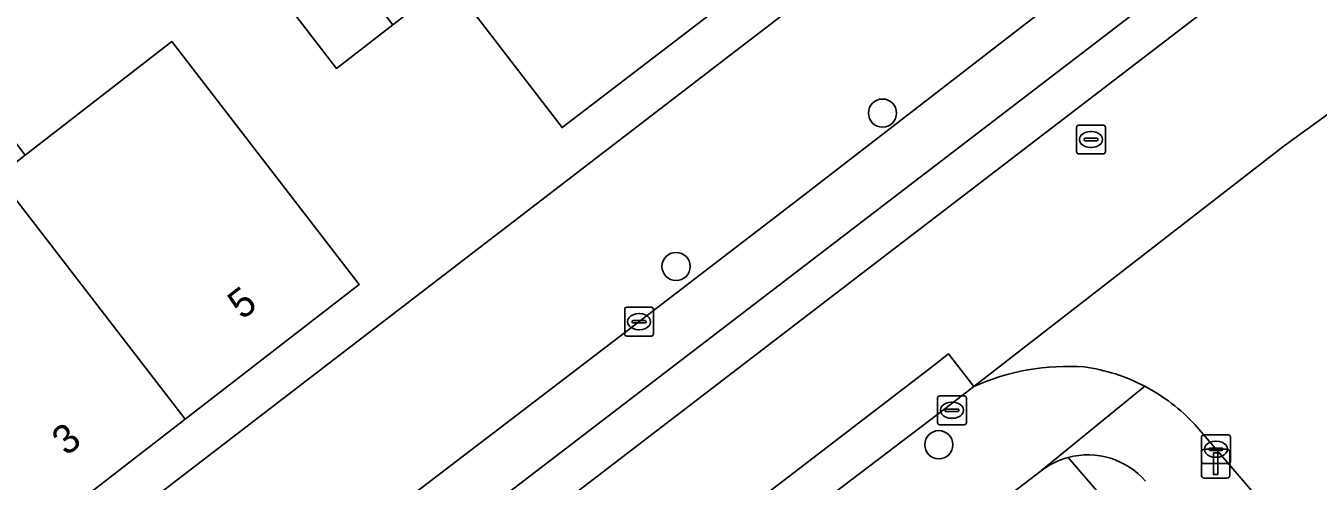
# Model space of a CAD drawing. Extents: x 159352 to 160617, y 385888 to 387323.
# Drawn here: x 160007.97 to 160052.85, y 386586.06 to 386601.86 of the extents above; entities that cross this region are included whole.
import ezdxf

# ---------------------------------------------------------------- set-up
doc = ezdxf.new("R2010")
doc.units = 0
for name, color, linetype in [('IMGEO_Boom', 7, 'Continuous'), ('IMGEO_Erf', 7, 'Continuous'), ('IMGEO_Groenvoorziening', 7, 'Continuous'), ('IMGEO_Kolk', 7, 'Continuous'), ('IMGEO_Lichtmast', 7, 'Continuous'), ('IMGEO_Pand', 7, 'Continuous'), ('IMGEO_Pand_nummerreeks', 7, 'Continuous'), ('IMGEO_Parkeervlak_gesloten', 7, 'Continuous'), ('IMGEO_Rijbaan_lokaal_gesloten', 7, 'Continuous'), ('IMGEO_Rijbaan_lokaal_open', 7, 'Continuous'), ('IMGEO_Rioolput', 7, 'Continuous'), ('IMGEO_Voetpad_open', 7, 'Continuous')]:
    doc.layers.add(name, color=color, linetype=linetype)

msp = doc.modelspace()

# ---------------------------------------------------------------- linework, layer by layer
at = {"layer": 'IMGEO_Boom'}
for centre in [(160037.722, 386598.835), (160030.552, 386593.511), (160039.678, 386587.323)]:
    msp.add_circle(centre, 0.489, dxfattribs=at)
at = {"layer": 'IMGEO_Erf'}
msp.add_lwpolyline([(159964.176, 386599.682), (159987.621, 386569.07), (159987.64, 386569.044), (159987.659, 386569.019), (159987.679, 386568.993), (159988.838, 386567.467), (159990.356, 386568.622), (160000, 386575.956), (160005.625, 386580.234), (160007.686, 386581.801), (160010.572, 386583.996), (160012.914, 386585.857), (160032.089, 386600.58), (160036.998, 386604.349), (160039.339, 386606.129), (160058.441, 386620.782), (160063.392, 386624.58), (160065.794, 386626.44), (160085.005, 386641.126)], dxfattribs=at)
for points in [[(160016.821, 386628.442), (160021.369, 386622.525), (160025.918, 386616.608), (160030.466, 386610.691), (160035.015, 386604.774), (160026.596, 386598.335), (160022.679, 386603.421), (160020.718, 386601.903), (160018.757, 386600.385), (160017.28, 386602.307), (160019.254, 386603.795), (160021.239, 386605.291), (160017.505, 386610.141), (160013.718, 386615.058), (160011.764, 386613.539), (160009.809, 386612.019), (160008.329, 386613.938), (160010.301, 386615.421), (160012.288, 386616.915), (160008.398, 386621.967), (160003.857, 386627.864), (160012.272, 386634.359)], [(160007.951, 386597.373), (160013.045, 386601.317), (160019.551, 386592.891), (160013.502, 386588.208), (160007.453, 386583.525), (160000.947, 386591.951), (160006.051, 386595.903), (160004.539, 386597.866), (160003.024, 386599.832), (160004.955, 386601.288), (160006.453, 386599.331)]]:
    msp.add_lwpolyline(points, close=True, dxfattribs=at)
at = {"layer": 'IMGEO_Groenvoorziening'}
for points in [[(160044.174, 386586.885), (160048.081, 386582.339), (160029.606, 386566.754), (160029.305, 386566.497), (160030.823, 386564.715), (160031.111, 386564.961), (160048.297, 386579.925)], [(160048.081, 386582.339), (160044.174, 386586.885)], [(160043.23, 386586.423), (160024.878, 386572.389), (160024.519, 386572.114), (160029.305, 386566.497), (160029.606, 386566.754), (160048.081, 386582.339)]]:
    msp.add_lwpolyline(points, dxfattribs=at)
for centre, radius, start, end in [((160044.85, 386584.307), 2.665, 104.7045, 127.4503), ((160044.851, 386584.301), 2.671, 41.1852, 104.6902)]:
    msp.add_arc(centre, radius, start, end, dxfattribs=at)
at = {"layer": 'IMGEO_Kolk'}
for p, q in [((160028.842, 386592.094), (160029.694, 386592.094)), ((160028.767, 386591.168), (160028.767, 386592.02)), ((160029.255, 386591.874), (160029.28, 386591.874)), ((160029.768, 386592.02), (160029.768, 386591.168)), ((160029.026, 386591.588), (160029.026, 386591.6)), ((160029.464, 386591.551), (160029.066, 386591.551)), ((160029.069, 386591.637), (160029.467, 386591.637)), ((160029.278, 386591.314), (160029.253, 386591.314)), ((160029.51, 386591.6), (160029.51, 386591.588)), ((160029.694, 386591.094), (160028.842, 386591.094)), ((160039.708, 386589.02), (160040.56, 386589.02)), ((160039.633, 386588.094), (160039.633, 386588.946)), ((160039.892, 386588.514), (160039.892, 386588.526)), ((160039.935, 386588.563), (160040.333, 386588.563)), ((160040.121, 386588.8), (160040.146, 386588.8)), ((160040.376, 386588.526), (160040.376, 386588.514)), ((160040.634, 386588.946), (160040.634, 386588.094)), ((160040.33, 386588.477), (160039.932, 386588.477)), ((160040.144, 386588.24), (160040.119, 386588.24)), ((160040.56, 386588.02), (160039.708, 386588.02)), ((160048.877, 386587.667), (160049.729, 386587.667)), ((160048.802, 386586.741), (160048.802, 386587.593)), ((160049.061, 386587.161), (160049.061, 386587.173)), ((160049.104, 386587.21), (160049.502, 386587.21)), ((160049.29, 386587.447), (160049.315, 386587.447)), ((160049.545, 386587.173), (160049.545, 386587.161)), ((160049.803, 386587.593), (160049.803, 386586.741)), ((160049.499, 386587.124), (160049.101, 386587.124)), ((160049.313, 386586.887), (160049.288, 386586.887)), ((160049.729, 386586.667), (160048.877, 386586.667))]:
    msp.add_line(p, q, dxfattribs=at)
for points in [[(160028.842, 386592.094), (160029.694, 386592.094)], [(160028.767, 386591.168), (160028.767, 386592.02)], [(160029.768, 386592.02), (160029.768, 386591.168)], [(160029.694, 386591.094), (160028.842, 386591.094)], [(160039.708, 386589.02), (160040.56, 386589.02)], [(160039.633, 386588.094), (160039.633, 386588.946)], [(160040.634, 386588.946), (160040.634, 386588.094)], [(160040.56, 386588.02), (160039.708, 386588.02)], [(160048.877, 386587.667), (160049.729, 386587.667)], [(160048.802, 386586.741), (160048.802, 386587.593)], [(160049.803, 386587.593), (160049.803, 386586.741)], [(160049.729, 386586.667), (160048.877, 386586.667)]]:
    msp.add_lwpolyline(points, dxfattribs=at)
for centre, radius, start, end in [((160028.844, 386592.018), 0.0765, 91.552, 178.448), ((160028.844, 386592.018), 0.0765, 91.552, 178.448), ((160029.692, 386592.018), 0.0765, 1.552, 88.448), ((160029.692, 386592.018), 0.0765, 1.552, 88.448), ((160029.066, 386591.597), 0.0403, 85.8775, 175.7526), ((160029.063, 386591.587), 0.0366, 178.938, 274.7102), ((160029.467, 386591.594), 0.043, 264.8664, 352.4533), ((160029.471, 386591.599), 0.0386, 1.7309, 96.639), ((160028.844, 386591.17), 0.0765, 181.552, 268.448), ((160028.844, 386591.17), 0.0765, 181.552, 268.448), ((160029.692, 386591.17), 0.0765, 271.552, 358.448), ((160029.692, 386591.17), 0.0765, 271.552, 358.448), ((160039.71, 386588.944), 0.0765, 91.552, 178.448), ((160039.71, 386588.944), 0.0765, 91.552, 178.448), ((160040.558, 386588.944), 0.0765, 1.552, 88.448), ((160040.558, 386588.944), 0.0765, 1.552, 88.448), ((160039.932, 386588.523), 0.0403, 85.8775, 175.7526), ((160039.929, 386588.513), 0.0366, 178.938, 274.7102), ((160040.333, 386588.52), 0.043, 264.8664, 352.4533), ((160040.337, 386588.525), 0.0386, 1.7309, 96.639), ((160039.71, 386588.096), 0.0765, 181.552, 268.448), ((160039.71, 386588.096), 0.0765, 181.552, 268.448), ((160040.558, 386588.096), 0.0765, 271.552, 358.448), ((160040.558, 386588.096), 0.0765, 271.552, 358.448), ((160048.879, 386587.591), 0.0765, 91.552, 178.448), ((160048.879, 386587.591), 0.0765, 91.552, 178.448), ((160049.727, 386587.591), 0.0765, 1.552, 88.448), ((160049.727, 386587.591), 0.0765, 1.552, 88.448), ((160049.101, 386587.17), 0.0403, 85.8775, 175.7526), ((160049.098, 386587.16), 0.0366, 178.938, 274.7102), ((160049.502, 386587.167), 0.043, 264.8664, 352.4533), ((160049.506, 386587.172), 0.0386, 1.7309, 96.639), ((160048.879, 386586.743), 0.0765, 181.552, 268.448), ((160048.879, 386586.743), 0.0765, 181.552, 268.448), ((160049.727, 386586.743), 0.0765, 271.552, 358.448), ((160049.727, 386586.743), 0.0765, 271.552, 358.448)]:
    msp.add_arc(centre, radius, start, end, dxfattribs=at)
for centre, major_axis, ratio, start_param, end_param in [((160029.254, 386591.594), (-0.387, 0.002), 0.722429, 4.712389, 7.853982), ((160029.279, 386591.594), (-0.39, 0.002), 0.717154, 1.570796, 4.712389), ((160040.12, 386588.52), (-0.387, 0.002), 0.722429, 4.712389, 7.853982), ((160040.145, 386588.52), (-0.39, 0.002), 0.717154, 1.570796, 4.712389), ((160049.289, 386587.167), (-0.387, 0.002), 0.722429, 4.712389, 7.853982), ((160049.314, 386587.167), (-0.39, 0.002), 0.717154, 1.570796, 4.712389)]:
    msp.add_ellipse(centre, major_axis=major_axis, ratio=ratio, start_param=start_param, end_param=end_param, dxfattribs=at)
at = {"layer": 'IMGEO_Lichtmast'}
for p, q in [((160048.896, 386587.165), (160049.686, 386587.165)), ((160049.686, 386587.165), (160048.896, 386587.165)), ((160048.796, 386586.265), (160048.796, 386587.065)), ((160048.796, 386587.065), (160048.796, 386586.265)), ((160049.786, 386587.065), (160049.786, 386586.265)), ((160049.786, 386586.265), (160049.786, 386587.065)), ((160049.686, 386586.165), (160048.896, 386586.165)), ((160048.896, 386586.165), (160049.686, 386586.165))]:
    msp.add_line(p, q, dxfattribs=at)
msp.add_lwpolyline([(160049.216, 386587.04), (160049.366, 386587.04), (160049.366, 386586.29), (160049.216, 386586.29), (160049.216, 386587.04)], dxfattribs=at)
for centre, start, end in [((160048.896, 386587.065), 90, 180), ((160048.896, 386587.065), 90, 180), ((160049.686, 386587.065), 0, 90), ((160049.686, 386587.065), 360, 90), ((160048.896, 386586.265), 180, 270), ((160048.896, 386586.265), 180, 270), ((160049.686, 386586.265), 270, 0), ((160049.686, 386586.265), 270, 0)]:
    msp.add_arc(centre, 0.1, start, end, dxfattribs=at)
at = {"layer": 'IMGEO_Pand'}
for points in [[(160035.015, 386604.774), (160030.466, 386610.691), (160022.058, 386604.228), (160022.679, 386603.421), (160026.596, 386598.335)], [(160020.718, 386601.903), (160019.254, 386603.795), (160017.28, 386602.307), (160018.757, 386600.385)], [(160013.045, 386601.317), (160007.951, 386597.373), (160006.996, 386596.634), (160013.502, 386588.208), (160019.551, 386592.891)], [(160006.996, 386596.634), (160006.051, 386595.903), (160000.947, 386591.951), (160007.453, 386583.525), (160013.502, 386588.208)]]:
    msp.add_lwpolyline(points, close=True, dxfattribs=at)
at = {"layer": 'IMGEO_Parkeervlak_gesloten'}
for points in [[(159997.207, 386564.598), (160036.11, 386594.378), (160119.43, 386658.16), (160118.921, 386658.836), (160117.484, 386659.086)], [(160066.7, 386619.19), (160065.451, 386619.352), (160065.075, 386619.231), (160034.888, 386595.901), (160028.563, 386591.052), (160001.048, 386570.056), (159998.706, 386568.248)]]:
    msp.add_lwpolyline(points, dxfattribs=at)
at = {"layer": 'IMGEO_Rijbaan_lokaal_gesloten'}
for points in [[(160119.43, 386658.16), (160036.11, 386594.378), (159997.207, 386564.598), (159998.084, 386563.455), (160037.003, 386593.264), (160120.273, 386657.041)], [(160122.685, 386653.841), (160120.273, 386657.041), (160037.003, 386593.264), (159998.084, 386563.455), (160000.552, 386560.24), (160039.471, 386590.049), (160040.012, 386590.474), (160040.889, 386589.345), (160051.67, 386597.699), (160054.402, 386599.682), (160054.84, 386599.996), (160055.518, 386600.483), (160055.805, 386600.701), (160054.923, 386601.789)], [(160028.612, 386580.01), (160039.938, 386588.608), (160040.889, 386589.345), (160040.012, 386590.474), (160039.471, 386590.049), (160000.552, 386560.24), (160001.471, 386559.042), (160004.454, 386561.363), (160005.226, 386561.944), (160025.688, 386577.707)]]:
    msp.add_lwpolyline(points, close=True, dxfattribs=at)
at = {"layer": 'IMGEO_Rijbaan_lokaal_open'}
for points in [[(160054.84, 386599.996), (160054.402, 386599.682), (160051.67, 386597.699), (160040.889, 386589.345)], [(160048.58, 386588.011), (160061.27, 386573.228), (160066.549, 386577.796), (160062.824, 386581.843), (160054.138, 386591.935)]]:
    msp.add_lwpolyline(points, dxfattribs=at)
for centre, radius, start, end in [((160044.183, 386581.929), 8.114, 86.1251, 113.9487), ((160043.865, 386583.681), 6.402, 62.3959, 82.2296), ((160043.86, 386583.681), 6.405, 42.5319, 62.3562)]:
    msp.add_arc(centre, radius, start, end, dxfattribs=at)
at = {"layer": 'IMGEO_Rioolput'}
for p, q in [((160044.538, 386598.418), (160045.39, 386598.418)), ((160044.463, 386597.492), (160044.463, 386598.344)), ((160044.765, 386597.961), (160045.163, 386597.961)), ((160044.951, 386598.198), (160044.976, 386598.198)), ((160045.464, 386598.344), (160045.464, 386597.492)), ((160044.722, 386597.912), (160044.722, 386597.924)), ((160045.16, 386597.875), (160044.762, 386597.875)), ((160044.974, 386597.638), (160044.949, 386597.638)), ((160045.206, 386597.924), (160045.206, 386597.912)), ((160045.39, 386597.418), (160044.538, 386597.418))]:
    msp.add_line(p, q, dxfattribs=at)
for points in [[(160044.538, 386598.418), (160045.39, 386598.418)], [(160044.463, 386597.492), (160044.463, 386598.344)], [(160045.464, 386598.344), (160045.464, 386597.492)], [(160045.39, 386597.418), (160044.538, 386597.418)]]:
    msp.add_lwpolyline(points, dxfattribs=at)
for centre, radius, start, end in [((160044.54, 386598.342), 0.0765, 91.552, 178.448), ((160044.54, 386598.342), 0.0765, 91.552, 178.448), ((160045.388, 386598.342), 0.0765, 1.552, 88.448), ((160045.388, 386598.342), 0.0765, 1.552, 88.448), ((160044.762, 386597.921), 0.0403, 85.8775, 175.7526), ((160045.167, 386597.923), 0.0386, 1.7309, 96.639), ((160044.54, 386597.494), 0.0765, 181.552, 268.448), ((160044.54, 386597.494), 0.0765, 181.552, 268.448), ((160044.759, 386597.911), 0.0366, 178.938, 274.7102), ((160045.163, 386597.918), 0.043, 264.8664, 352.4533), ((160045.388, 386597.494), 0.0765, 271.552, 358.448), ((160045.388, 386597.494), 0.0765, 271.552, 358.448)]:
    msp.add_arc(centre, radius, start, end, dxfattribs=at)
for centre, major_axis, ratio, start_param, end_param in [((160044.95, 386597.918), (-0.387, 0.002), 0.722429, 4.712389, 7.853982), ((160044.975, 386597.918), (-0.39, 0.002), 0.717154, 1.570796, 4.712389)]:
    msp.add_ellipse(centre, major_axis=major_axis, ratio=ratio, start_param=start_param, end_param=end_param, dxfattribs=at)
at = {"layer": 'IMGEO_Voetpad_open'}
for points in [[(160122.248, 386668.471), (160121.752, 386669.175), (160113.256, 386663.136), (160113.238, 386663.137), (160112.944, 386662.916), (160104.078, 386655.792), (160092.338, 386646.788), (160089.965, 386644.917), (160085.005, 386641.126), (160065.794, 386626.44), (160063.392, 386624.58), (160058.441, 386620.782), (160039.339, 386606.129), (160036.998, 386604.349), (160032.089, 386600.58), (160012.914, 386585.857), (160010.572, 386583.996), (160007.686, 386581.801), (160005.625, 386580.234), (160000, 386575.956), (159990.356, 386568.622), (159988.838, 386567.467), (159985.98, 386565.362), (159986.838, 386564.269)], [(159998.706, 386568.248), (160001.048, 386570.056), (160028.563, 386591.052), (160034.888, 386595.901), (160065.075, 386619.231)], [(160040.889, 386589.345), (160039.938, 386588.608), (160028.612, 386580.01), (160025.688, 386577.707), (160005.226, 386561.944), (160004.454, 386561.363), (160001.471, 386559.042), (159998.701, 386556.919)], [(160021.213, 386569.837), (160023.112, 386571.364), (160024.519, 386572.114), (160024.878, 386572.389), (160043.23, 386586.423), (160043.253, 386586.445), (160046.832, 386589.355)], [(160046.832, 386589.355), (160043.253, 386586.445), (160043.23, 386586.423)], [(160077.486, 386554.26), (160070.147, 386562.861), (160069.767, 386562.537), (160067.386, 386565.324), (160067.766, 386565.648), (160066.145, 386567.549), (160063.077, 386571.123), (160061.27, 386573.228), (160048.58, 386588.011)]]:
    msp.add_lwpolyline(points, dxfattribs=at)
for centre, radius, start, end in [((160044.183, 386581.929), 8.114, 86.1251, 113.9487), ((160043.865, 386583.681), 6.402, 62.3959, 82.2296), ((160043.86, 386583.681), 6.405, 42.5319, 62.3562), ((160044.85, 386584.307), 2.665, 104.7045, 127.4503), ((160044.851, 386584.301), 2.671, 41.1852, 104.6902)]:
    msp.add_arc(centre, radius, start, end, dxfattribs=at)

# ---------------------------------------------------------------- texts
at = {"layer": 'IMGEO_Pand_nummerreeks'}
for s, p in [('5', (160015.482, 386591.638)), ('3', (160009.376, 386586.91))]:
    msp.add_text(s, height=1, rotation=37.7462, dxfattribs=at).set_placement(p)

doc.saveas('drawing.dxf')
